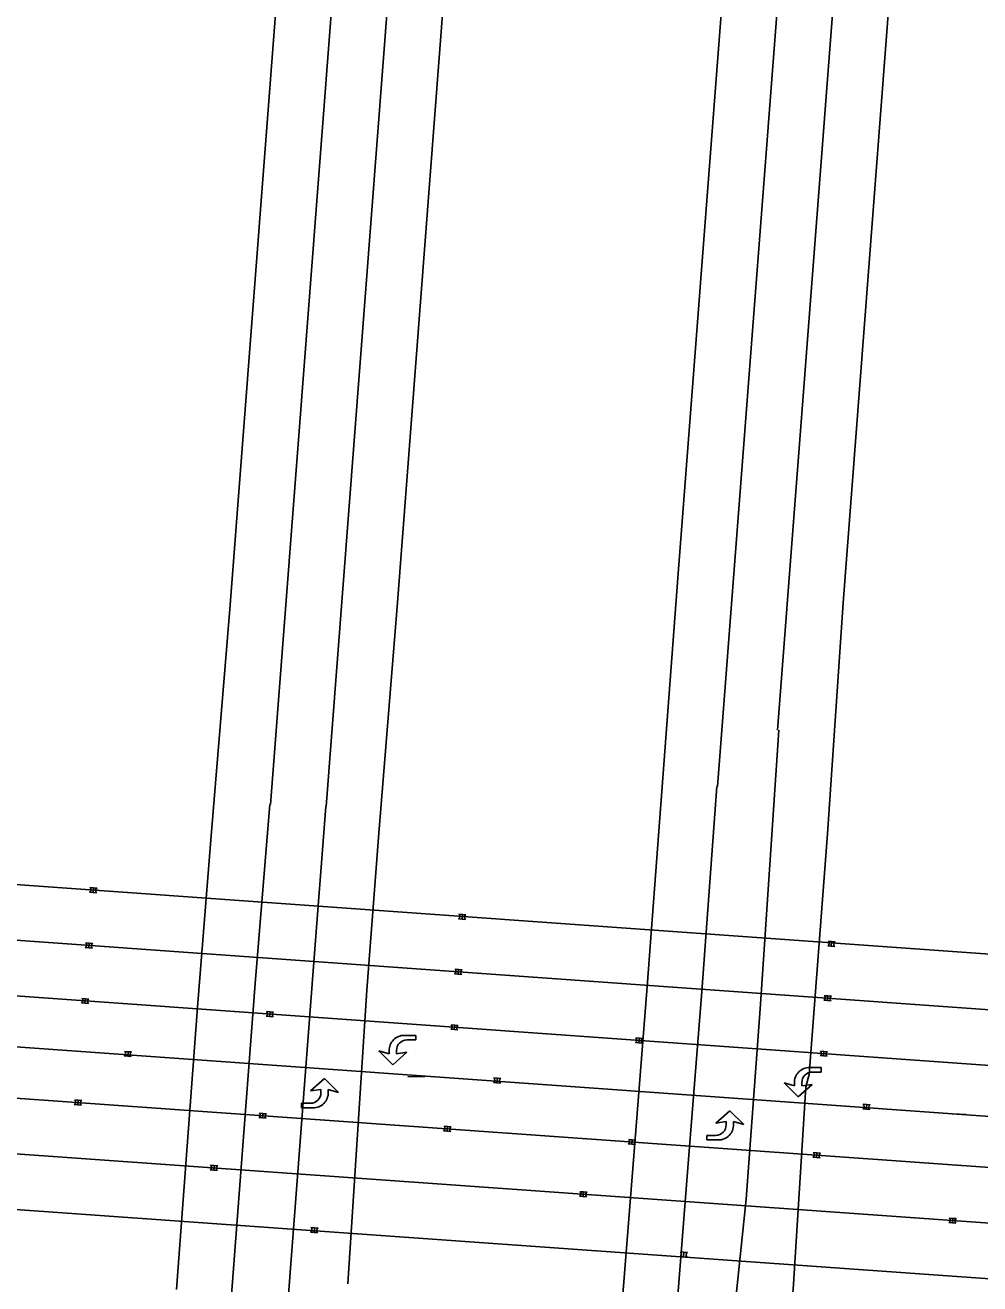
# Model space of a CAD drawing. Extents: x 1847379 to 1850904, y 217032 to 220169.
# Drawn here: x 1849129.7 to 1849335.9, y 218788.3 to 219060.2 of the extents above; entities that cross this region are included whole.
import ezdxf

# ---------------------------------------------------------------- set-up
doc = ezdxf.new("R2010")
doc.units = 0
for name, color, linetype in [('BR_P_Gen_Approach_Slab_Hidden', 7, 'Continuous'), ('Default', 7, 'Continuous'), ('PM_P_Cells', 7, 'Continuous'), ('PM_P_Channelizing_Line', 7, 'Continuous'), ('PM_P_CL_Double_Solid', 7, 'Continuous'), ('PM_P_Edge_Line', 7, 'Continuous'), ('PM_P_Lane_Line', 7, 'Continuous'), ('PM_X_Cells', 7, 'Continuous'), ('PM_X_Lane_Line', 7, 'Continuous'), ('PM_X_Surveyed_Line', 7, 'Continuous')]:
    doc.layers.add(name, color=color, linetype=linetype)

msp = doc.modelspace()

# ---------------------------------------------------------------- linework, layer by layer
at = {"layer": 'BR_P_Gen_Approach_Slab_Hidden'}
for p, q in [((1849210.12, 218935.51), (1849304.42, 220166.05)), ((1849270.77, 218941.75), (1849364.24, 220161.46)), ((1849306.4, 218935.43), (1849400.14, 220158.71)), ((1849173.91, 218934.08), (1849216.39, 219488.43)), ((1849267, 218891.89), (1849270.78, 218941.75)), ((1849210.12, 218935.51), (1849206.12, 218885.67)), ((1849306.4, 218935.43), (1849303.01, 218885.54)), ((1849173.91, 218934.08), (1849169.77, 218884.25))]:
    msp.add_line(p, q, dxfattribs=at)
for points in [[(1849257.57, 218770.55), (1849261.18, 218815.95), (1849264.04, 218852.55), (1849267, 218891.89)], [(1849162.35, 218787.08), (1849166.9, 218848.06), (1849169.77, 218884.25)], [(1849206.12, 218885.67), (1849203.51, 218851.71), (1849199.37, 218788.29)], [(1849303, 218885.54), (1849299.1, 218833.5), (1849298.32, 218830.84), (1849295.7, 218788.12), (1849293.43, 218759.56)]]:
    msp.add_lwpolyline(points, dxfattribs=at)
at = {"layer": 'Default'}
for points in [[(1849216.02, 218833.07), (1849212.33, 218833)], [(1849332.98, 218824.86), (1849329.95, 218825.03)]]:
    msp.add_lwpolyline(points, dxfattribs=at)
at = {"layer": 'PM_P_Cells'}
for p, q in [((1849143.57, 218872.94), (1849144.34, 218872.87)), ((1849143.57, 218872.94), (1849144.34, 218872.87)), ((1849144.42, 218873.84), (1849143.66, 218873.91)), ((1849143.66, 218873.91), (1849144.42, 218873.84)), ((1849144.34, 218872.87), (1849144.42, 218873.84)), ((1849144.34, 218872.87), (1849145.1, 218872.8)), ((1849144.42, 218873.84), (1849145.19, 218873.77)), ((1849223.29, 218867.18), (1849224.06, 218867.11)), ((1849223.29, 218867.18), (1849224.06, 218867.11)), ((1849224.15, 218868.08), (1849223.38, 218868.15)), ((1849223.38, 218868.15), (1849224.15, 218868.08)), ((1849224.06, 218867.11), (1849224.15, 218868.08)), ((1849224.06, 218867.11), (1849224.83, 218867.04)), ((1849224.15, 218868.08), (1849224.91, 218868.01)), ((1849143.52, 218861.87), (1849142.75, 218861.94)), ((1849142.75, 218861.94), (1849143.52, 218861.87)), ((1849143.43, 218860.9), (1849143.52, 218861.87)), ((1849143.52, 218861.87), (1849144.29, 218861.8)), ((1849303.08, 218861.32), (1849303.84, 218861.25)), ((1849303.08, 218861.32), (1849303.84, 218861.25)), ((1849303.93, 218862.22), (1849303.16, 218862.29)), ((1849303.16, 218862.29), (1849303.93, 218862.22)), ((1849303.84, 218861.25), (1849303.93, 218862.22)), ((1849303.93, 218862.22), (1849304.7, 218862.15)), ((1849142.66, 218860.97), (1849143.43, 218860.9)), ((1849142.66, 218860.97), (1849143.43, 218860.9)), ((1849143.43, 218860.9), (1849144.2, 218860.83)), ((1849303.84, 218861.25), (1849304.61, 218861.18)), ((1849223.31, 218856.18), (1849222.55, 218856.25)), ((1849222.55, 218856.25), (1849223.31, 218856.18)), ((1849223.23, 218855.2), (1849223.31, 218856.18)), ((1849223.31, 218856.18), (1849224.08, 218856.11)), ((1849222.46, 218855.27), (1849223.23, 218855.2)), ((1849222.46, 218855.27), (1849223.23, 218855.2)), ((1849223.23, 218855.2), (1849223.99, 218855.14)), ((1849303.11, 218850.48), (1849302.34, 218850.55)), ((1849302.34, 218850.55), (1849303.11, 218850.48)), ((1849303.02, 218849.51), (1849303.11, 218850.48)), ((1849303.11, 218850.48), (1849303.88, 218850.41)), ((1849141.82, 218849), (1849142.59, 218848.93)), ((1849141.82, 218849), (1849142.59, 218848.93)), ((1849142.68, 218849.9), (1849141.91, 218849.97)), ((1849141.91, 218849.97), (1849142.68, 218849.9)), ((1849142.59, 218848.93), (1849142.68, 218849.9)), ((1849142.59, 218848.93), (1849143.36, 218848.86)), ((1849142.68, 218849.9), (1849143.45, 218849.83)), ((1849302.26, 218849.58), (1849303.02, 218849.51)), ((1849302.26, 218849.58), (1849303.02, 218849.51)), ((1849303.02, 218849.51), (1849303.79, 218849.44)), ((1849181.72, 218846.15), (1849182.49, 218846.08)), ((1849181.72, 218846.15), (1849182.49, 218846.08)), ((1849182.58, 218847.05), (1849181.81, 218847.12)), ((1849181.81, 218847.12), (1849182.58, 218847.05)), ((1849182.49, 218846.08), (1849182.58, 218847.05)), ((1849182.49, 218846.08), (1849183.26, 218846.01)), ((1849182.58, 218847.05), (1849183.35, 218846.98)), ((1849221.62, 218843.3), (1849222.39, 218843.23)), ((1849221.62, 218843.3), (1849222.39, 218843.23)), ((1849222.48, 218844.21), (1849221.71, 218844.28)), ((1849221.71, 218844.28), (1849222.48, 218844.21)), ((1849222.39, 218843.23), (1849222.48, 218844.21)), ((1849222.39, 218843.23), (1849223.16, 218843.16)), ((1849222.48, 218844.21), (1849223.25, 218844.14)), ((1849214.07, 218841.98), (1849211.59, 218841.98)), ((1849212.2, 218840.98), (1849214.07, 218840.98)), ((1849214.07, 218840.98), (1849214.07, 218841.98)), ((1849261.52, 218840.46), (1849262.29, 218840.39)), ((1849261.52, 218840.46), (1849262.29, 218840.39)), ((1849262.38, 218841.36), (1849261.61, 218841.43)), ((1849261.61, 218841.43), (1849262.38, 218841.36)), ((1849262.29, 218840.39), (1849262.38, 218841.36)), ((1849262.29, 218840.39), (1849263.06, 218840.32)), ((1849262.38, 218841.36), (1849263.14, 218841.29)), ((1849151.05, 218837.54), (1849151.82, 218837.48)), ((1849151.05, 218837.54), (1849151.82, 218837.48)), ((1849151.9, 218838.45), (1849151.14, 218838.52)), ((1849151.14, 218838.52), (1849151.9, 218838.45)), ((1849151.82, 218837.48), (1849151.9, 218838.45)), ((1849151.82, 218837.48), (1849152.58, 218837.41)), ((1849151.9, 218838.45), (1849152.67, 218838.38)), ((1849206.07, 218838.64), (1849206.07, 218838.64)), ((1849208.31, 218837.98), (1849206.07, 218838.64)), ((1849206.07, 218838.64), (1849209.11, 218835.64)), ((1849208.31, 218838.64), (1849208.31, 218837.98)), ((1849209.11, 218835.64), (1849212.15, 218838.31)), ((1849209.91, 218837.98), (1849209.91, 218838.68)), ((1849212.15, 218838.31), (1849209.91, 218837.98)), ((1849214.07, 218838.64), (1849214.07, 218838.64)), ((1849301.42, 218837.61), (1849302.19, 218837.54)), ((1849301.42, 218837.61), (1849302.19, 218837.54)), ((1849302.27, 218838.51), (1849301.51, 218838.58)), ((1849301.51, 218838.58), (1849302.27, 218838.51)), ((1849302.19, 218837.54), (1849302.27, 218838.51)), ((1849302.19, 218837.54), (1849302.95, 218837.47)), ((1849302.27, 218838.51), (1849303.04, 218838.44)), ((1849301.64, 218835.05), (1849299.16, 218835.05)), ((1849301.64, 218834.05), (1849301.64, 218835.05)), ((1849194.36, 218832.63), (1849191.32, 218829.96)), ((1849197.4, 218829.63), (1849194.36, 218832.63)), ((1849230.84, 218831.81), (1849231.61, 218831.74)), ((1849230.84, 218831.81), (1849231.61, 218831.74)), ((1849231.7, 218832.71), (1849230.93, 218832.78)), ((1849230.93, 218832.78), (1849231.7, 218832.71)), ((1849231.61, 218831.74), (1849231.7, 218832.71)), ((1849231.61, 218831.74), (1849232.38, 218831.67)), ((1849231.7, 218832.71), (1849232.47, 218832.64)), ((1849293.64, 218831.72), (1849293.64, 218831.72)), ((1849295.88, 218831.05), (1849293.64, 218831.72)), ((1849293.64, 218831.72), (1849296.68, 218828.72)), ((1849295.88, 218831.72), (1849295.88, 218831.05)), ((1849296.68, 218828.72), (1849299.72, 218831.38)), ((1849297.48, 218831.05), (1849297.48, 218831.75)), ((1849299.72, 218831.38), (1849297.48, 218831.05)), ((1849299.78, 218834.05), (1849301.64, 218834.05)), ((1849301.64, 218831.72), (1849301.64, 218831.72)), ((1849189.4, 218829.63), (1849189.4, 218829.63)), ((1849191.32, 218829.96), (1849193.56, 218830.29)), ((1849193.56, 218830.29), (1849193.56, 218829.59)), ((1849195.16, 218829.63), (1849195.16, 218830.29)), ((1849195.16, 218830.29), (1849197.4, 218829.63)), ((1849197.4, 218829.63), (1849197.4, 218829.63)), ((1849140.29, 218827.05), (1849141.06, 218826.98)), ((1849140.29, 218827.05), (1849141.06, 218826.98)), ((1849141.15, 218827.96), (1849140.38, 218828.03)), ((1849140.38, 218828.03), (1849141.15, 218827.96)), ((1849141.06, 218826.98), (1849141.15, 218827.96)), ((1849141.06, 218826.98), (1849141.83, 218826.91)), ((1849141.15, 218827.96), (1849141.91, 218827.89)), ((1849191.27, 218827.29), (1849189.4, 218827.29)), ((1849189.4, 218827.29), (1849189.4, 218826.29)), ((1849189.4, 218826.29), (1849191.88, 218826.29)), ((1849310.64, 218826.12), (1849311.41, 218826.05)), ((1849310.64, 218826.12), (1849311.41, 218826.05)), ((1849311.5, 218827.02), (1849310.73, 218827.09)), ((1849310.73, 218827.09), (1849311.5, 218827.02)), ((1849311.41, 218826.05), (1849311.5, 218827.02)), ((1849311.41, 218826.05), (1849312.18, 218825.98)), ((1849311.5, 218827.02), (1849312.26, 218826.95)), ((1849180.19, 218824.2), (1849180.96, 218824.14)), ((1849180.19, 218824.2), (1849180.96, 218824.14)), ((1849181.04, 218825.11), (1849180.28, 218825.18)), ((1849180.28, 218825.18), (1849181.04, 218825.11)), ((1849180.96, 218824.14), (1849181.04, 218825.11)), ((1849180.96, 218824.14), (1849181.72, 218824.07)), ((1849181.04, 218825.11), (1849181.81, 218825.04)), ((1849281.94, 218825.7), (1849278.9, 218823.03)), ((1849278.9, 218823.03), (1849281.14, 218823.37)), ((1849281.14, 218823.37), (1849281.14, 218822.66)), ((1849284.98, 218822.7), (1849281.94, 218825.7)), ((1849282.74, 218822.7), (1849282.74, 218823.37)), ((1849282.74, 218823.37), (1849284.98, 218822.7)), ((1849220.09, 218821.36), (1849220.85, 218821.29)), ((1849220.09, 218821.36), (1849220.85, 218821.29)), ((1849220.94, 218822.26), (1849220.17, 218822.33)), ((1849220.17, 218822.33), (1849220.94, 218822.26)), ((1849220.85, 218821.29), (1849220.94, 218822.26)), ((1849220.85, 218821.29), (1849221.62, 218821.22)), ((1849220.94, 218822.26), (1849221.71, 218822.19)), ((1849276.98, 218822.7), (1849276.98, 218822.7)), ((1849284.98, 218822.7), (1849284.98, 218822.7)), ((1849259.99, 218818.51), (1849260.75, 218818.44)), ((1849259.99, 218818.51), (1849260.75, 218818.44)), ((1849260.84, 218819.41), (1849260.07, 218819.48)), ((1849260.07, 218819.48), (1849260.84, 218819.41)), ((1849260.75, 218818.44), (1849260.84, 218819.41)), ((1849260.75, 218818.44), (1849261.52, 218818.37)), ((1849260.84, 218819.41), (1849261.61, 218819.34)), ((1849278.84, 218820.37), (1849276.98, 218820.37)), ((1849276.98, 218820.37), (1849276.98, 218819.37)), ((1849276.98, 218819.37), (1849279.45, 218819.37)), ((1849299.88, 218815.66), (1849300.65, 218815.59)), ((1849299.88, 218815.66), (1849300.65, 218815.59)), ((1849300.74, 218816.57), (1849299.97, 218816.63)), ((1849299.97, 218816.63), (1849300.74, 218816.57)), ((1849300.65, 218815.59), (1849300.74, 218816.57)), ((1849300.65, 218815.59), (1849301.42, 218815.52)), ((1849300.74, 218816.57), (1849301.51, 218816.5)), ((1849169.66, 218812.93), (1849170.42, 218812.86)), ((1849169.66, 218812.93), (1849170.42, 218812.86)), ((1849170.51, 218813.83), (1849169.74, 218813.9)), ((1849169.74, 218813.9), (1849170.51, 218813.83)), ((1849170.42, 218812.86), (1849170.51, 218813.83)), ((1849170.42, 218812.86), (1849171.19, 218812.79)), ((1849170.51, 218813.83), (1849171.28, 218813.76)), ((1849249.45, 218807.23), (1849250.22, 218807.16)), ((1849249.45, 218807.23), (1849250.22, 218807.16)), ((1849250.31, 218808.13), (1849249.54, 218808.2)), ((1849249.54, 218808.2), (1849250.31, 218808.13)), ((1849250.22, 218807.16), (1849250.31, 218808.13)), ((1849250.22, 218807.16), (1849250.99, 218807.09)), ((1849250.31, 218808.13), (1849251.08, 218808.06)), ((1849329.25, 218801.54), (1849330.02, 218801.47)), ((1849329.25, 218801.54), (1849330.02, 218801.47)), ((1849330.11, 218802.44), (1849329.34, 218802.51)), ((1849329.34, 218802.51), (1849330.11, 218802.44)), ((1849330.02, 218801.47), (1849330.11, 218802.44)), ((1849330.02, 218801.47), (1849330.79, 218801.4)), ((1849330.11, 218802.44), (1849330.87, 218802.37)), ((1849191.33, 218799.47), (1849192.1, 218799.4)), ((1849191.33, 218799.47), (1849192.1, 218799.4)), ((1849192.19, 218800.37), (1849191.42, 218800.44)), ((1849191.42, 218800.44), (1849192.19, 218800.37)), ((1849192.1, 218799.4), (1849192.19, 218800.37)), ((1849192.1, 218799.4), (1849192.87, 218799.33)), ((1849192.19, 218800.37), (1849192.95, 218800.3)), ((1849271.17, 218794.22), (1849271.94, 218794.15)), ((1849271.17, 218794.22), (1849271.94, 218794.15)), ((1849272.02, 218795.12), (1849271.26, 218795.19)), ((1849271.26, 218795.19), (1849272.02, 218795.12)), ((1849271.94, 218794.15), (1849272.02, 218795.12)), ((1849271.94, 218794.15), (1849272.7, 218794.08)), ((1849272.02, 218795.12), (1849272.79, 218795.05))]:
    msp.add_line(p, q, dxfattribs=at)
for centre, radius, start, end in [((1849143.31, 218873.45), 0.576, 296.8063, 52.8586), ((1849143.31, 218873.45), 0.576, 296.8063, 52.8586), ((1849145.45, 218873.26), 0.576, 116.8063, 232.8586), ((1849223.03, 218867.69), 0.576, 296.8063, 52.8586), ((1849223.03, 218867.69), 0.576, 296.8063, 52.8586), ((1849225.17, 218867.5), 0.576, 116.8063, 232.8586), ((1849142.4, 218861.48), 0.576, 296.8063, 52.8586), ((1849142.4, 218861.48), 0.576, 296.8063, 52.8586), ((1849144.54, 218861.29), 0.576, 116.8063, 232.8586), ((1849302.82, 218861.83), 0.576, 296.8063, 52.8586), ((1849302.82, 218861.83), 0.576, 296.8063, 52.8586), ((1849304.96, 218861.64), 0.576, 116.8063, 232.8586), ((1849222.2, 218855.79), 0.576, 296.8063, 52.8586), ((1849222.2, 218855.79), 0.576, 296.8063, 52.8586), ((1849224.34, 218855.59), 0.576, 116.8063, 232.8586), ((1849302, 218850.09), 0.576, 296.8063, 52.8586), ((1849302, 218850.09), 0.576, 296.8063, 52.8586), ((1849304.14, 218849.9), 0.576, 116.8063, 232.8586), ((1849141.57, 218849.51), 0.576, 296.8063, 52.8586), ((1849141.57, 218849.51), 0.576, 296.8063, 52.8586), ((1849143.71, 218849.32), 0.576, 116.8063, 232.8586), ((1849181.46, 218846.66), 0.576, 296.8063, 52.8586), ((1849181.46, 218846.66), 0.576, 296.8063, 52.8586), ((1849183.61, 218846.47), 0.576, 116.8063, 232.8586), ((1849221.36, 218843.82), 0.576, 296.8063, 52.8586), ((1849221.36, 218843.82), 0.576, 296.8063, 52.8586), ((1849223.5, 218843.62), 0.576, 116.8063, 232.8586), ((1849211.59, 218838.7), 3.28, 90, 180.9085), ((1849212.2, 218838.68), 2.3, 90, 180), ((1849261.26, 218840.97), 0.576, 296.8063, 52.8586), ((1849261.26, 218840.97), 0.576, 296.8063, 52.8586), ((1849263.4, 218840.78), 0.576, 116.8063, 232.8586), ((1849150.79, 218838.06), 0.576, 296.8063, 52.8586), ((1849150.79, 218838.06), 0.576, 296.8063, 52.8586), ((1849152.93, 218837.86), 0.576, 116.8063, 232.8586), ((1849301.16, 218838.12), 0.576, 296.8063, 52.8586), ((1849301.16, 218838.12), 0.576, 296.8063, 52.8586), ((1849303.3, 218837.93), 0.576, 116.8063, 232.8586), ((1849299.16, 218831.77), 3.28, 90, 180.9085), ((1849230.58, 218832.32), 0.576, 296.8063, 52.8586), ((1849230.58, 218832.32), 0.576, 296.8063, 52.8586), ((1849232.73, 218832.13), 0.576, 116.8063, 232.8586), ((1849299.78, 218831.75), 2.3, 90, 180), ((1849191.27, 218829.59), 2.3, 270, 360), ((1849191.88, 218829.57), 3.28, 270, 0.9085), ((1849140.03, 218827.57), 0.576, 296.8063, 52.8586), ((1849140.03, 218827.57), 0.576, 296.8063, 52.8586), ((1849142.17, 218827.37), 0.576, 116.8063, 232.8586), ((1849310.38, 218826.63), 0.576, 296.8063, 52.8586), ((1849310.38, 218826.63), 0.576, 296.8063, 52.8586), ((1849312.52, 218826.44), 0.576, 116.8063, 232.8586), ((1849179.93, 218824.72), 0.576, 296.8063, 52.8586), ((1849179.93, 218824.72), 0.576, 296.8063, 52.8586), ((1849182.07, 218824.52), 0.576, 116.8063, 232.8586), ((1849219.83, 218821.87), 0.576, 296.8063, 52.8586), ((1849219.83, 218821.87), 0.576, 296.8063, 52.8586), ((1849221.97, 218821.68), 0.576, 116.8063, 232.8586), ((1849278.84, 218822.66), 2.3, 270, 360), ((1849279.45, 218822.65), 3.28, 270, 0.9085), ((1849259.73, 218819.02), 0.576, 296.8063, 52.8586), ((1849259.73, 218819.02), 0.576, 296.8063, 52.8586), ((1849261.87, 218818.83), 0.576, 116.8063, 232.8586), ((1849299.62, 218816.18), 0.576, 296.8063, 52.8586), ((1849299.62, 218816.18), 0.576, 296.8063, 52.8586), ((1849301.77, 218815.98), 0.576, 116.8063, 232.8586), ((1849169.4, 218813.44), 0.576, 296.8063, 52.8586), ((1849169.4, 218813.44), 0.576, 296.8063, 52.8586), ((1849171.54, 218813.25), 0.576, 116.8063, 232.8586), ((1849249.19, 218807.74), 0.576, 296.8063, 52.8586), ((1849249.19, 218807.74), 0.576, 296.8063, 52.8586), ((1849251.34, 218807.55), 0.576, 116.8063, 232.8586), ((1849328.99, 218802.05), 0.576, 296.8063, 52.8586), ((1849328.99, 218802.05), 0.576, 296.8063, 52.8586), ((1849331.13, 218801.86), 0.576, 116.8063, 232.8586), ((1849191.07, 218799.98), 0.576, 296.8063, 52.8586), ((1849191.07, 218799.98), 0.576, 296.8063, 52.8586), ((1849193.21, 218799.79), 0.576, 116.8063, 232.8586), ((1849270.91, 218794.73), 0.576, 296.8063, 52.8586), ((1849270.91, 218794.73), 0.576, 296.8063, 52.8586), ((1849273.05, 218794.54), 0.576, 116.8063, 232.8586)]:
    msp.add_arc(centre, radius, start, end, dxfattribs=at)
at = {"layer": 'PM_P_Channelizing_Line'}
for p, q in [((1848983.04, 218860.81), (1849486.82, 218824.85)), ((1848991.59, 218838.14), (1849494.91, 218802.22))]:
    msp.add_line(p, q, dxfattribs=at)
at = {"layer": 'PM_P_CL_Double_Solid'}
msp.add_line((1848992.25, 218849.12), (1849486.03, 218813.88), dxfattribs=at)
at = {"layer": 'PM_P_Edge_Line'}
for p, q in [((1848960.09, 218886.51), (1849497.6, 218848.14)), ((1848953.55, 218816.79), (1849519.44, 218776.41))]:
    msp.add_line(p, q, dxfattribs=at)
at = {"layer": 'PM_P_Lane_Line'}
for p, q in [((1848983.9, 218872.78), (1849487.67, 218836.82)), ((1848990.62, 218826.18), (1849494.05, 218790.25))]:
    msp.add_line(p, q, dxfattribs=at)
at = {"layer": 'PM_X_Cells'}
for p, q in [((1849194.36, 218832.63), (1849191.32, 218829.96)), ((1849197.4, 218829.63), (1849194.36, 218832.63)), ((1849189.4, 218829.63), (1849189.4, 218829.63)), ((1849191.32, 218829.96), (1849193.56, 218830.29)), ((1849193.56, 218830.29), (1849193.56, 218829.59)), ((1849195.16, 218829.63), (1849195.16, 218830.29)), ((1849195.16, 218830.29), (1849197.4, 218829.63)), ((1849197.4, 218829.63), (1849197.4, 218829.63)), ((1849191.27, 218827.29), (1849189.4, 218827.29)), ((1849189.4, 218827.29), (1849189.4, 218826.29)), ((1849189.4, 218826.29), (1849191.88, 218826.29)), ((1849281.94, 218825.7), (1849278.9, 218823.03)), ((1849278.9, 218823.03), (1849281.14, 218823.37)), ((1849281.14, 218823.37), (1849281.14, 218822.66)), ((1849284.98, 218822.7), (1849281.94, 218825.7)), ((1849282.74, 218822.7), (1849282.74, 218823.37)), ((1849282.74, 218823.37), (1849284.98, 218822.7)), ((1849276.98, 218822.7), (1849276.98, 218822.7)), ((1849284.98, 218822.7), (1849284.98, 218822.7)), ((1849278.84, 218820.37), (1849276.98, 218820.37)), ((1849276.98, 218820.37), (1849276.98, 218819.37)), ((1849276.98, 218819.37), (1849279.45, 218819.37))]:
    msp.add_line(p, q, dxfattribs=at)
for centre, radius, end in [((1849191.27, 218829.59), 2.3, 0), ((1849191.88, 218829.57), 3.28, 0.9085), ((1849278.84, 218822.66), 2.3, 0), ((1849279.45, 218822.65), 3.28, 0.9085)]:
    msp.add_arc(centre, radius, 270, end, dxfattribs=at)
at = {"layer": 'PM_X_Lane_Line'}
for p, q in [((1849182.71, 218891.88), (1849280.49, 220167.88)), ((1849194.71, 218891.42), (1849292.45, 220166.97)), ((1849279.28, 218895.72), (1849376.21, 220160.55)), ((1849292.25, 218907.93), (1849388.17, 220159.63)), ((1849040.93, 217041.69), (1849175.97, 218808.66))]:
    msp.add_line(p, q, dxfattribs=at)
for points in [[(1849292.53, 218907.91), (1849288.52, 218848.73), (1849285.45, 218806.61), (1849282.41, 218777.59)], [(1849269.55, 218771.07), (1849272.89, 218813.34), (1849275.88, 218851.44), (1849279.13, 218895.73)], [(1849182.55, 218891.89), (1849179.36, 218853.16), (1849175.97, 218808.66)], [(1849186.09, 218779.36), (1849191.96, 218856.83), (1849194.6, 218891.43)]]:
    msp.add_lwpolyline(points, dxfattribs=at)
at = {"layer": 'PM_X_Surveyed_Line'}
for p, q in [((1849145.7, 218849.19), (1849145.7, 218849.19)), ((1849247.27, 218841.94), (1849247.27, 218841.94))]:
    msp.add_line(p, q, dxfattribs=at)

doc.saveas('drawing.dxf')
